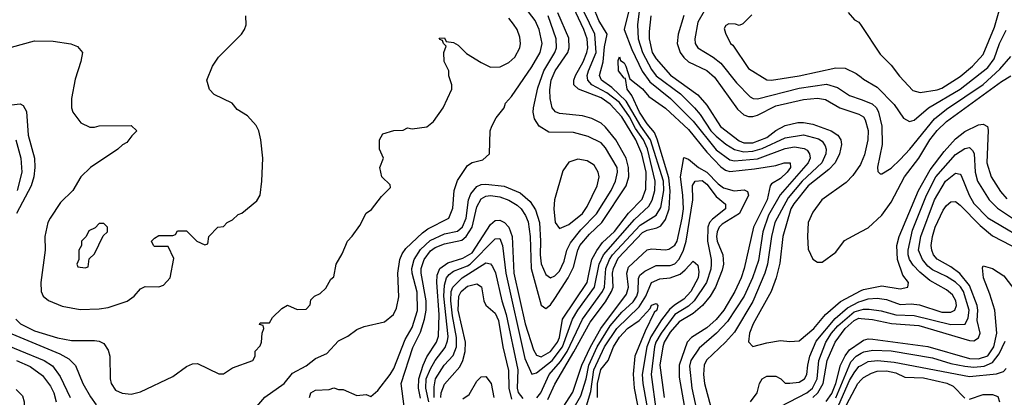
# Model space of a CAD drawing. Header units: inches. Extents: x 1793402 to 1900366, y 320852 to 470679.
# Tile 394 of 604: x 1856345 to 1860622, y 437010 to 438653. Entities that reach past the tile are written whole.
import ezdxf

# ---------------------------------------------------------------- set-up
doc = ezdxf.new("R2010")
doc.units = ezdxf.units.IN
doc.header["$MEASUREMENT"] = 0
doc.layers.add('B8453', color=7, linetype='Continuous')
doc.layers.add('B8463', color=7, linetype='Continuous')

msp = doc.modelspace()

# ---------------------------------------------------------------- linework, layer by layer
at = {"layer": 'B8453', "color": 4}
for points, elevation in [([(1857375.3, 436970), (1857410, 437011), (1857493.2, 437070), (1857530, 437114.8), (1857590, 437146.8), (1857630, 437178.8), (1857679.6, 437200.4), (1857730, 437256), (1857770, 437276), (1857810, 437304.7), (1857842, 437318), (1857930, 437338), (1857968.7, 437370), (1857982, 437398), (1857992.5, 437447.5), (1857987, 437550), (1857996.2, 437610), (1858006.3, 437633.7), (1858022.5, 437657.5), (1858094.1, 437725.9), (1858117.5, 437742.5), (1858209.2, 437790), (1858226.8, 437833.2), (1858232.3, 437910), (1858246.8, 437953.2), (1858290, 438018), (1858310, 438032), (1858356.4, 438043.6), (1858386, 438070), (1858388, 438170), (1858395.3, 438190), (1858414.6, 438225.4), (1858448.7, 438270), (1858455.3, 438290), (1858481.5, 438318.5), (1858570, 438447.3), (1858605.6, 438510), (1858615.1, 438550), (1858601.6, 438610), (1858584.5, 438650), (1858521.6, 438730)], 372), ([(1858086.5, 437006.5), (1858077, 437050), (1858078.3, 437090), (1858097.4, 437150), (1858114.2, 437185.8), (1858154.8, 437250), (1858164, 437276), (1858167.1, 437370), (1858156.5, 437510), (1858158.9, 437541.1), (1858169.7, 437570), (1858204.5, 437595.5), (1858270, 437615.5), (1858310, 437639.1), (1858390, 437761.3), (1858410, 437778.7), (1858430, 437780.3), (1858451, 437771), (1858470.2, 437750), (1858483.9, 437710), (1858492.1, 437550), (1858541.1, 437330), (1858576.2, 437216.2), (1858590, 437193), (1858610, 437185.7), (1858650, 437210.3), (1858681.1, 437250), (1858690, 437270.8), (1858703.1, 437350), (1858809.8, 437510), (1858829.8, 437610), (1858851.2, 437648.8), (1858877, 437683), (1858928.6, 437731.4), (1858989.2, 437810.8), (1859048.3, 437871.7), (1859065, 437915), (1859066.1, 437990), (1859047.5, 438070), (1859020.7, 438130), (1858959.8, 438230), (1858910, 438285.7), (1858870, 438312.8), (1858772.3, 438350), (1858751.6, 438370), (1858752.6, 438390), (1858759.8, 438410), (1858792.8, 438470), (1858808.7, 438510), (1858812.8, 438530), (1858809.8, 438570), (1858795.8, 438610), (1858738.4, 438730)], 356), ([(1858122, 436990), (1858109, 437050), (1858110.8, 437090), (1858130, 437134.9), (1858149.9, 437170.1), (1858193, 437227), (1858203.5, 437256.5), (1858205.5, 437274.5), (1858187.8, 437450), (1858190, 437498), (1858199.1, 437530), (1858210, 437544.9), (1858230, 437558.9), (1858290, 437581.6), (1858301.7, 437590), (1858410, 437699.1), (1858430, 437700.7), (1858442.4, 437670), (1858456.5, 437550), (1858539.3, 437179.3), (1858570, 437111), (1858590, 437116.3), (1858657.2, 437170), (1858702.2, 437230), (1858746.4, 437350), (1858769.8, 437390), (1858841.4, 437490), (1858861.6, 437590), (1858880.8, 437630), (1859015.6, 437784.4), (1859078.1, 437841.8), (1859091.5, 437868.5), (1859103.8, 437910), (1859104.8, 437950), (1859071.5, 438091.5), (1859054.5, 438130), (1859019.8, 438179.8), (1858993.9, 438230), (1858950, 438292.5), (1858895.4, 438335.4), (1858829.6, 438370), (1858812.6, 438390), (1858809.7, 438410), (1858815.3, 438430), (1858848.9, 438510), (1858843.5, 438590), (1858774.1, 438734.1)], 352), ([(1858592, 437008), (1858608.5, 437030), (1858645.1, 437110), (1858693.4, 437166.6), (1858722.6, 437210), (1858790, 437350.4), (1858876.8, 437470), (1858885.1, 437490), (1858891.6, 437570), (1858907, 437610), (1858919.8, 437630), (1859040.8, 437759.2), (1859110, 437802.4), (1859130, 437836), (1859142.3, 437910), (1859141, 437950), (1859085.2, 438130), (1859043.2, 438190), (1858979.1, 438299.1), (1858917.6, 438357.6), (1858871.6, 438390), (1858863.5, 438410), (1858879.8, 438470), (1858885.8, 438534.2), (1858897, 438590), (1858860.4, 438650), (1858835.4, 438710)], 348), ([(1858994.9, 438710), (1858970.4, 438610), (1859003.5, 438523.5), (1859049.4, 438429.4), (1859082.6, 438382.6), (1859172, 438310), (1859270, 438211.7), (1859370, 438086.3), (1859430, 438043.1), (1859450, 438039.6), (1859550, 438047.5), (1859670, 438092.6), (1859710, 438099.6), (1859752.3, 438092.3), (1859764.9, 438084.9), (1859775.8, 438070), (1859778, 438050), (1859770.3, 438030), (1859648.6, 437891.4), (1859596.9, 437803.1), (1859573.2, 437730), (1859554.2, 437605.8), (1859528, 437530), (1859491.5, 437450), (1859419.6, 437340.4), (1859371, 437289), (1859296.4, 437223.6), (1859259.6, 437170), (1859254.7, 437145.3), (1859265.2, 437050), (1859290.3, 436930)], 348), ([(1859036.1, 438690), (1859027.9, 438630), (1859031.3, 438570), (1859050.2, 438510), (1859090, 438435.8), (1859110, 438409), (1859215.3, 438330), (1859275.8, 438270), (1859300.6, 438240.6), (1859346.9, 438170), (1859370, 438146), (1859411.9, 438111.9), (1859450, 438088.9), (1859490, 438078.4), (1859530, 438081.1), (1859570, 438092.3), (1859670, 438138.5), (1859750, 438151.7), (1859815.3, 438135.3), (1859830, 438124.9), (1859843.9, 438103.9), (1859848.4, 438090), (1859847, 438070), (1859828.9, 438030), (1859743.6, 437950), (1859682.4, 437877.6), (1859625.5, 437770), (1859610.2, 437710), (1859593.8, 437590), (1859582, 437550), (1859530, 437427), (1859450, 437294), (1859410.2, 437249.8), (1859328.1, 437171.9), (1859318.4, 437150), (1859315.3, 437110), (1859319.5, 437070), (1859347.5, 436967.5)], 352), ([(1859318, 438690), (1859290, 438642), (1859277.1, 438570), (1859279.3, 438550), (1859290.4, 438530.4), (1859357.3, 438490), (1859390, 438463.8), (1859458.2, 438378.2), (1859517.6, 438317.6), (1859530.4, 438310.4), (1859550, 438308.7), (1859730, 438355.6), (1859850, 438371.8), (1859897.4, 438357.4), (1859950, 438323.8), (1860000, 438305.2)], 368), ([(1859943.6, 438683.6), (1859971.6, 438651.6), (1859990, 438642), (1860000, 438627)], 376), ([(1856310, 438534), (1856410, 438561), (1856490, 438558.8), (1856567.5, 438547.5), (1856596.3, 438536.3), (1856618, 438510), (1856611.1, 438471.1), (1856585.8, 438394.2), (1856570.7, 438310), (1856570.8, 438270), (1856576, 438250), (1856610, 438204.7), (1856650, 438184.7), (1856670, 438184.7), (1856690, 438191.3), (1856830, 438192), (1856854, 438170), (1856831.6, 438148.4), (1856810, 438118), (1856791.1, 438108.9), (1856770.9, 438089.1), (1856652, 438010), (1856611.3, 437970), (1856576, 437910), (1856522.8, 437857.2), (1856477.3, 437790), (1856467.7, 437770), (1856454, 437710), (1856455.5, 437650), (1856436.3, 437510), (1856439.1, 437470), (1856447.7, 437450), (1856470, 437430.7), (1856530, 437406.4), (1856607.2, 437392.8), (1856690, 437394.9), (1856730, 437401.6), (1856812, 437428), (1856842, 437450), (1856870, 437482), (1856890, 437492), (1856950, 437491.3), (1856970, 437498), (1856999, 437530), (1857014.6, 437614.6), (1856990, 437666), (1856930, 437666), (1856926, 437670), (1856918, 437690), (1856930, 437702), (1856950, 437714), (1857010, 437714), (1857022, 437718), (1857030, 437734), (1857070, 437734), (1857114, 437690), (1857150, 437674), (1857162, 437678), (1857166, 437710), (1857206, 437750), (1857230, 437754), (1857246, 437770), (1857270, 437782), (1857294.6, 437805.4), (1857310, 437812), (1857374.8, 437865.2), (1857389, 437890), (1857397.2, 437950), (1857401.2, 438050), (1857393.2, 438130), (1857384, 438170), (1857372.7, 438192.7), (1857334.6, 438234.6), (1857290, 438262), (1857268, 438290), (1857190, 438328), (1857169.1, 438349.1), (1857158, 438390), (1857182, 438450), (1857208.7, 438490), (1857308.7, 438590), (1857322, 438610), (1857328.7, 438630), (1857328, 438670)], 384), ([(1856328.2, 437350), (1856349.2, 437329.2), (1856410, 437299.5), (1856510, 437268.7), (1856570, 437257), (1856670, 437257.6), (1856690, 437254.4), (1856710, 437244), (1856730, 437216), (1856737.1, 437190), (1856738, 437090), (1856742, 437070), (1856762, 437042), (1856790, 437028), (1856830, 437024.4), (1856870, 437034.4), (1857010, 437100.5), (1857070, 437144), (1857096, 437156), (1857116.9, 437156.9), (1857210, 437112), (1857230, 437112), (1857270, 437138), (1857358, 437170), (1857368, 437190), (1857368.4, 437211.6), (1857390, 437234), (1857395.3, 437250), (1857398, 437290), (1857406, 437310), (1857402, 437322), (1857387.3, 437327.3), (1857390, 437334), (1857430, 437334), (1857443.1, 437356.9), (1857483.1, 437396.9), (1857508.9, 437411.1), (1857550, 437392), (1857590, 437394), (1857607.3, 437412.7), (1857610, 437434), (1857626, 437450), (1857650, 437462), (1857674.6, 437485.4), (1857696.4, 437523.6), (1857710, 437534), (1857719, 437590), (1857746, 437634), (1857769, 437690), (1857789.3, 437710.7), (1857822, 437758), (1857849.4, 437810.6), (1857872.9, 437827.1), (1857916.4, 437883.6), (1857956.4, 437923.6), (1857954.6, 437934.6), (1857918, 437970), (1857908.7, 438010), (1857926, 438050), (1857908, 438090), (1857908, 438130), (1857923.1, 438156.9), (1857970, 438171.3), (1858010, 438172), (1858030, 438182), (1858050, 438178), (1858112.9, 438187.1), (1858142, 438210), (1858184, 438270), (1858222, 438350), (1858222, 438370), (1858209.1, 438409.1), (1858208.7, 438430), (1858188.4, 438471.6), (1858188, 438510), (1858198, 438538), (1858186, 438550), (1858182, 438562), (1858170, 438566), (1858167.3, 438572.7), (1858190, 438574), (1858198, 438558), (1858230, 438554), (1858250, 438542), (1858286.4, 438506.4), (1858350, 438466), (1858390, 438446.8), (1858432.1, 438447.9), (1858470, 438466.8), (1858496, 438490), (1858518, 438530), (1858520.9, 438550), (1858517.5, 438577.5), (1858505.2, 438610), (1858490, 438634), (1858470, 438659)], 376), ([(1857604, 437010), (1857609.2, 437030), (1857630, 437041), (1857690, 437044.7), (1857710, 437051), (1857730, 437044.7), (1857750, 437044.7), (1857810, 437018), (1857850, 437022), (1857870, 437014), (1857900.4, 437039.6), (1857954.5, 437110), (1857970, 437136), (1858018.9, 437261.1), (1858050, 437314), (1858072.5, 437387.5), (1858072, 437468), (1858049.7, 437550.3), (1858048.5, 437570), (1858058.5, 437610), (1858086.4, 437653.6), (1858127.7, 437692.3), (1858190, 437720.8), (1858246.6, 437733.4), (1858268.8, 437751.2), (1858284.5, 437790), (1858294.5, 437870), (1858304.6, 437895.4), (1858330, 437926.7), (1858350, 437935.3), (1858370, 437937.4), (1858449.1, 437929.1), (1858519.4, 437899.4), (1858562.5, 437862.5), (1858585.8, 437825.8), (1858602.7, 437770), (1858607.7, 437690), (1858605.2, 437630), (1858610, 437591.3), (1858630, 437544), (1858650, 437530.7), (1858670, 437538), (1858690, 437559.1), (1858710, 437602.8), (1858722, 437650), (1858737.3, 437682.7), (1858781.7, 437738.3), (1858850, 437808.4), (1858913.7, 437910), (1858932.6, 437950), (1858942, 437990), (1858939.7, 438010), (1858890, 438095.1), (1858870, 438117), (1858814.8, 438145.2), (1858750, 438162), (1858643.9, 438163.9), (1858601.2, 438190), (1858581.3, 438221.3), (1858575.6, 438250), (1858576.9, 438270), (1858595.9, 438355.9), (1858622.3, 438430), (1858669.7, 438510), (1858676.9, 438530), (1858675.4, 438570), (1858639.8, 438670)], 368), ([(1858015.6, 436970), (1858001.7, 437070), (1858052.8, 437227.2), (1858086.2, 437293.8), (1858103.7, 437350), (1858111.3, 437390), (1858110.6, 437430), (1858088.9, 437550), (1858088.9, 437570), (1858102.2, 437610), (1858130, 437647.6), (1858150, 437661.3), (1858190, 437677.6), (1858265.8, 437694.2), (1858284.8, 437710), (1858309.8, 437750), (1858330, 437838.8), (1858350, 437874), (1858370, 437884.6), (1858390, 437887.7), (1858430, 437882), (1858470, 437867.9), (1858506, 437846), (1858522.6, 437830), (1858541.7, 437801.7), (1858553.6, 437773.6), (1858562.2, 437710), (1858566.2, 437570), (1858610, 437411), (1858630, 437396.3), (1858650, 437413), (1858670, 437439.5), (1858727.4, 437530), (1858750, 437576.3), (1858768.7, 437650), (1858778, 437670), (1858819.6, 437720.5), (1858873.1, 437770), (1858979.7, 437930), (1858990.9, 437970), (1858989.8, 438010), (1858979.8, 438050), (1858933.7, 438130), (1858890, 438185.6), (1858870, 438202.4), (1858830, 438222.4), (1858790, 438234.7), (1858690, 438244.2), (1858672.7, 438252.7), (1858658.4, 438270), (1858649.7, 438309.7), (1858647.4, 438347.4), (1858653.3, 438390), (1858671, 438430), (1858726, 438510), (1858732, 438530), (1858730, 438572.7), (1858682.5, 438682.5)], 364), ([(1859087, 438670), (1859079.2, 438600.8), (1859079.6, 438570), (1859092.9, 438510), (1859110, 438483.1), (1859171.9, 438411.9), (1859290, 438326.7), (1859330, 438280.4), (1859388.6, 438188.6), (1859470, 438126.5), (1859490, 438117.3), (1859530, 438117.6), (1859590, 438140.7), (1859630, 438171.4), (1859670, 438192.6), (1859725.5, 438205.5), (1859750, 438206.3), (1859790, 438198), (1859869.2, 438169.2), (1859899.3, 438150), (1859912, 438130), (1859914.6, 438110), (1859906, 438070), (1859887.2, 438030), (1859858.9, 438001.1), (1859770, 437929.8), (1859707.6, 437852.4), (1859694.7, 437830), (1859660.2, 437710), (1859646.4, 437593.6), (1859630.3, 437530), (1859608.7, 437470), (1859530.4, 437330), (1859515.5, 437290), (1859511, 437251), (1859530, 437231.3), (1859590, 437248), (1859650, 437258), (1859690, 437253.4), (1859730, 437256.3), (1859795.1, 437310), (1859844.7, 437370), (1859910, 437427.2), (1860000, 437474.4)], 356), ([(1859229.1, 438670.9), (1859205.3, 438590), (1859201.3, 438550), (1859214.4, 438510), (1859230, 438488.4), (1859250.7, 438470), (1859330, 438432), (1859363.4, 438403.4), (1859463.4, 438263.4), (1859490, 438238.4), (1859510, 438232.2), (1859530, 438232.2), (1859550, 438237.6), (1859630, 438277.7), (1859750, 438305.2), (1859810, 438311.7), (1859845.1, 438305.1), (1859907.3, 438270), (1859990, 438242), (1860000, 438236.2)], 364), ([(1859525.4, 438674.6), (1859485.4, 438634.6), (1859470, 438628), (1859453.6, 438633.6), (1859425.4, 438634.6), (1859412, 438628), (1859405.4, 438614.6), (1859410, 438594), (1859432, 438550), (1859442, 438542), (1859510, 438441), (1859590, 438390.7), (1859610, 438390.5), (1859730, 438408.9), (1859890, 438443.8), (1859930, 438442), (1859978.8, 438418.8), (1860000, 438402.5)], 372), ([(1858638.7, 437001.3), (1858670, 437068.2), (1858752.4, 437207.6), (1858822.2, 437337.8), (1858890, 437425.5), (1858915.2, 437470), (1858922.2, 437490), (1858920.2, 437550), (1858923.9, 437570), (1858944.3, 437615.7), (1859050, 437727.6), (1859070, 437738), (1859112.7, 437747.3), (1859130, 437756.9), (1859150, 437783.8), (1859166.5, 437830), (1859171.1, 437908.9), (1859165.2, 437965.2), (1859113.7, 438133.7), (1859101.9, 438161.9), (1859070, 438199.8), (1859037.2, 438250), (1859003.5, 438323.5), (1858984.2, 438350), (1858976.4, 438396.4), (1858970, 438398), (1858946.6, 438430), (1858944.7, 438475.3), (1858950, 438491.3), (1858955.3, 438475.3), (1858970, 438464.7), (1858977.3, 438450), (1858995.3, 438395.3), (1859050, 438352.4), (1859078.3, 438318.3), (1859150, 438268.7), (1859250, 438174.6), (1859330, 438077.3), (1859390, 438013.4), (1859410, 437997.7), (1859430, 437992.4), (1859536.5, 438003.5), (1859630, 438018), (1859666, 438030), (1859691, 438030), (1859693, 438010), (1859678, 437990), (1859650, 437962), (1859610, 437938.4), (1859604.2, 437930), (1859591.3, 437870), (1859532.9, 437750), (1859491.6, 437570), (1859478.9, 437530), (1859451.6, 437470), (1859404, 437390), (1859370, 437348.2), (1859330, 437312.6), (1859263.1, 437270), (1859244.2, 437250), (1859209.2, 437150), (1859210, 437098), (1859236.1, 436950)], 344), ([(1856310, 438282.4), (1856347.5, 438287.5), (1856359.9, 438279.9), (1856374.2, 438254.2), (1856381.7, 438150), (1856408.8, 438050), (1856410.3, 438010.3), (1856406.3, 437970), (1856394.6, 437930), (1856331.7, 437810)], 376), ([(1856328.2, 438130), (1856350.2, 438050.2), (1856354.6, 437990), (1856334, 437910)], 372), ([(1858677, 436923), (1858747.4, 437032.6), (1858786.2, 437150), (1858823.9, 437230), (1858869.1, 437310), (1858981.1, 437458.9), (1858989.8, 437490), (1858981.8, 437550), (1858990, 437575.8), (1859070, 437651.7), (1859090, 437655.6), (1859150, 437652), (1859165.1, 437654.9), (1859190, 437672.4), (1859201, 437690), (1859223.2, 437790), (1859227.6, 437830), (1859226, 437890), (1859215.9, 437970), (1859230, 438054), (1859250, 438045.5), (1859294, 438010), (1859330, 437990.2), (1859378.6, 437938.6), (1859401.9, 437921.8), (1859449, 437909), (1859492.5, 437912.5), (1859505.8, 437905.8), (1859510.3, 437890.3), (1859471.5, 437810), (1859396.8, 437763.2), (1859383.6, 437750), (1859374, 437730), (1859371.5, 437710), (1859375.2, 437690), (1859398.9, 437630), (1859402, 437590), (1859396.4, 437563.6), (1859367.6, 437490), (1859344.6, 437450), (1859310.3, 437410), (1859270, 437374.5), (1859210, 437339.1), (1859170, 437293.7), (1859144.7, 437250), (1859138.2, 437230), (1859126.2, 437150), (1859144, 437010)], 336), ([(1860000, 438030.4), (1859996.9, 438023.1), (1859964.2, 437975.8), (1859935.1, 437944.9), (1859828.5, 437870), (1859790, 437815.1), (1859770.4, 437770), (1859766.7, 437710), (1859770, 437654), (1859790, 437611.3), (1859810, 437598), (1859830, 437598), (1859890, 437641), (1859927.2, 437692.8), (1860000, 437731.1)], 364), ([(1858709.7, 436890), (1858782.6, 437017.4), (1858806.2, 437090), (1858817.7, 437150), (1858853.8, 437230), (1858910, 437320.8), (1858960, 437380), (1859010, 437426.3), (1859025.3, 437450), (1859031.8, 437470), (1859032.6, 437527.4), (1859039.1, 437540.9), (1859060.9, 437559.1), (1859110, 437583.1), (1859170, 437584.2), (1859190, 437590.4), (1859210, 437610.5), (1859229, 437651), (1859240.3, 437690), (1859268.5, 437870), (1859268, 437932), (1859279, 437950), (1859310, 437953.1), (1859330, 437938), (1859370, 437883.8), (1859410.7, 437850), (1859410.6, 437830), (1859354.4, 437785.6), (1859341.7, 437770), (1859333.8, 437750), (1859332.3, 437690), (1859348.9, 437610), (1859348.9, 437590), (1859347, 437567), (1859328.1, 437510), (1859275.2, 437430), (1859250, 437406.2), (1859190, 437370.8), (1859131.1, 437290), (1859108.5, 437250), (1859102.3, 437230), (1859087.2, 437110), (1859110, 436946.8)], 332), ([(1858145.6, 437010), (1858144.8, 437055.2), (1858150.9, 437090), (1858188.3, 437150), (1858228, 437192), (1858242, 437230), (1858242.9, 437270), (1858224.5, 437364.5), (1858217.3, 437430), (1858219.4, 437470), (1858226.6, 437490), (1858266.3, 437530), (1858370, 437594.9), (1858390, 437590.6), (1858398.9, 437578.9), (1858412.3, 437552.3), (1858438.9, 437430), (1858458.8, 437370), (1858508.2, 437130), (1858505.4, 437050), (1858510, 437030.8), (1858530, 437005.5)], 348), ([(1858806.4, 436973.6), (1858825.1, 437034.9), (1858839.2, 437130), (1858885.8, 437230), (1858938.4, 437310), (1859036.3, 437403.7), (1859064.8, 437450), (1859090, 437510.3), (1859125.8, 437525.8), (1859170, 437530.2), (1859213.5, 437546.5), (1859235.9, 437564.1), (1859270, 437602.8), (1859290, 437584.7), (1859295.4, 437555.4), (1859292.6, 437530), (1859259.6, 437470), (1859230, 437436.9), (1859188.5, 437411.5), (1859167.6, 437392.4), (1859132.3, 437347.7), (1859086.9, 437273.1), (1859069.3, 437230), (1859048.3, 437110), (1859051.2, 437070), (1859080.7, 436910)], 328), ([(1858174.8, 437010), (1858175.9, 437030), (1858190, 437068.2), (1858256.9, 437143.1), (1858270, 437170.7), (1858280.7, 437210), (1858281.1, 437250), (1858250, 437388.7), (1858252.3, 437450), (1858262.6, 437470), (1858290, 437493.1), (1858330, 437503.7), (1858351.5, 437491.5), (1858360.9, 437430), (1858370, 437410.6), (1858410, 437376.4), (1858425.1, 437345.1), (1858443.5, 437230), (1858467.5, 437127.5), (1858469.4, 437049.4), (1858481.6, 437001.6)], 344), ([(1858855, 437010), (1858855, 437070), (1858868.9, 437131.1), (1858901.7, 437170), (1858924.8, 437230), (1858950, 437271.8), (1858985.1, 437310), (1859035.8, 437344.2), (1859083.5, 437396.5), (1859090, 437410.4), (1859110, 437418.8), (1859117.3, 437410), (1859112.4, 437390), (1859101.4, 437378.6), (1859061.8, 437298.2), (1859016.5, 437190), (1859009.1, 437110.9), (1859013.6, 437050), (1859042.2, 436910)], 324), ([(1859519, 436990), (1859548.7, 437030), (1859558, 437070), (1859570, 437091.3), (1859590, 437102), (1859630, 437102), (1859651.1, 437091.1), (1859670, 437072), (1859690, 437071.3), (1859730, 437076.3), (1859754.5, 437090), (1859764.5, 437110), (1859767.6, 437150), (1859777.7, 437190), (1859805.1, 437254.9), (1859886.6, 437353.4), (1859941, 437399), (1859990, 437425.4), (1860000, 437428.9)], 352), ([(1859649.8, 436970.2), (1859764.2, 437030), (1859788.3, 437050), (1859808.9, 437090), (1859816.5, 437170), (1859846.6, 437250), (1859871.8, 437290), (1859899, 437321), (1859970, 437381.4), (1860000, 437390.8)], 348), ([(1859789.8, 437010), (1859812.4, 437030), (1859835.6, 437070), (1859852.3, 437170), (1859886.8, 437250), (1859931, 437310), (1859970, 437344.9), (1859990, 437354), (1860000, 437353.2)], 344), ([(1856293.9, 437293.9), (1856519.1, 437199.1), (1856558, 437178), (1856588, 437148), (1856619.1, 437070), (1856652.8, 437012.8), (1856678, 436978)], 372), ([(1856238, 437258), (1856451.1, 437171.1), (1856487.9, 437147.9), (1856521.1, 437101.1), (1856564.9, 437010)], 368), ([(1859847.6, 436992.4), (1859872.9, 437027.1), (1859889.9, 437070), (1859910.5, 437149.5), (1859930, 437190.3), (1859950, 437217.3), (1860000, 437251.4)], 336), ([(1859890, 437007.6), (1859955.5, 437164.5), (1859978, 437190), (1860000, 437201.9)], 332), ([(1856330.8, 437170), (1856390, 437144.2), (1856444.8, 437104.8), (1856479, 437059), (1856492.9, 437030), (1856503.6, 436990)], 364), ([(1859902.3, 436977.7), (1859950, 437083.7), (1859970, 437117), (1859990, 437143.7), (1860000, 437149.3)], 328), ([(1858270, 437004), (1858298, 437022), (1858330, 437080.5), (1858350, 437098.8), (1858370, 437100.7), (1858392.7, 437070), (1858404.2, 437010)], 336), ([(1859924.3, 436955.7), (1859984.8, 437070), (1860000, 437086)], 324), ([(1856330, 437044.4), (1856357.1, 437017.1), (1856365.3, 436990), (1856363.7, 436950), (1856350, 436904), (1856327.3, 436870)], 356)]:
    msp.add_lwpolyline(points, dxfattribs=dict(at, elevation=elevation))
for points, elevation in [([(1858770, 438046), (1858730, 438033.2), (1858704.5, 437995.5), (1858667.3, 437870), (1858664.9, 437830), (1858670.7, 437770.7), (1858690, 437744.7), (1858730, 437762), (1858789.5, 437810), (1858810, 437840.7), (1858854, 437930), (1858862, 437970), (1858858, 437990), (1858840.7, 438020.7), (1858810, 438039.3)], 372), ([(1856710, 437766), (1856690, 437766), (1856672.7, 437747.3), (1856645.4, 437734.6), (1856634, 437710), (1856614, 437690), (1856614, 437670), (1856602, 437650), (1856602, 437610), (1856594, 437590), (1856598, 437578), (1856630, 437574), (1856642, 437578), (1856647.3, 437612.7), (1856670, 437634), (1856707.3, 437712.7), (1856726, 437730), (1856726, 437750)], 388)]:
    msp.add_lwpolyline(points, close=True, dxfattribs=dict(at, elevation=elevation))
at = {"layer": 'B8463', "color": 4}
for points, elevation in [([(1860000, 438627), (1860082.8, 438502.8), (1860130, 438454.8), (1860166.6, 438406.6), (1860224.7, 438344.7), (1860256.8, 438336.8), (1860330, 438347.4), (1860350, 438355.3), (1860430, 438406), (1860484.2, 438450), (1860530, 438501.6), (1860579.6, 438620.4), (1860621.3, 438770)], 376), ([(1860000, 438402.5), (1860010, 438394.8), (1860070, 438359.1), (1860143.4, 438283.4), (1860184.1, 438224.1), (1860210, 438210.7), (1860230, 438216.3), (1860292.3, 438270), (1860430, 438350.3), (1860550, 438445.3), (1860577.5, 438482.5), (1860600.4, 438550), (1860630, 438607.3)], 372), ([(1860000, 438305.2), (1860047.6, 438287.6), (1860066, 438270), (1860075.8, 438250), (1860090.4, 438190), (1860090.5, 438110), (1860071.3, 438011.3), (1860072, 437992), (1860082, 437982), (1860090, 437982), (1860130, 438006.8), (1860170, 438044.9), (1860212, 438090), (1860318.3, 438221.7), (1860370, 438263.6), (1860530, 438371.6), (1860602.6, 438437.4), (1860650, 438493.4)], 368), ([(1860000, 437731.1), (1860030, 437746.8), (1860090, 437802), (1860130, 437859.1), (1860188.3, 437970), (1860250, 438050.3), (1860298, 438130), (1860330, 438170.3), (1860371.2, 438210), (1860610, 438383.7), (1860650, 438408.5)], 364), ([(1860000, 438236.2), (1860010.2, 438230.2), (1860018, 438218), (1860030.2, 438170.2), (1860028.9, 438130), (1860015.1, 438064.9), (1860000, 438030.4)], 364), ([(1860000, 437474.4), (1860010, 437479.6), (1860090, 437494.9), (1860170, 437482), (1860202, 437490), (1860205.2, 437510), (1860181.1, 437541.1), (1860157.7, 437610), (1860155.1, 437670), (1860165.7, 437710), (1860248.7, 437910), (1860300, 438000), (1860360, 438080), (1860410, 438135.3), (1860450, 438166), (1860510, 438195.8), (1860530, 438199.1), (1860548, 438188), (1860551.9, 438171.9), (1860546.3, 438030), (1860565.3, 437970), (1860605.4, 437905.4), (1860633.3, 437873.3)], 356), ([(1860000, 437428.9), (1860030, 437439.1), (1860070, 437440.9), (1860110, 437435.6), (1860170, 437414.3), (1860216.5, 437416.5), (1860252.6, 437412.6), (1860350, 437380.2), (1860390, 437380.3), (1860406.6, 437390), (1860414.7, 437410), (1860411.1, 437430), (1860396.5, 437456.5), (1860370, 437478), (1860297.8, 437517.8), (1860254.6, 437554.6), (1860225.5, 437585.5), (1860209.8, 437609.8), (1860203.5, 437630), (1860203.5, 437650), (1860223.3, 437736.7), (1860283.5, 437890), (1860323.9, 437970), (1860410, 438067), (1860450, 438092.4), (1860470, 438096.3), (1860484.1, 438084.1), (1860490.3, 438070.3), (1860494.6, 437990), (1860505.3, 437950), (1860556.4, 437870), (1860592.4, 437832.4), (1860670, 437780.3)], 352), ([(1860000, 437390.8), (1860010, 437394), (1860034.3, 437394.3), (1860087.1, 437387.1), (1860150, 437369.2), (1860230, 437366.2), (1860390, 437326.7), (1860451.2, 437328.8), (1860464.6, 437355.4), (1860468.6, 437390), (1860444.8, 437470), (1860431.2, 437491.2), (1860410, 437511.1), (1860370, 437536.4), (1860310, 437564.8), (1860290, 437580.5), (1860265.7, 437610), (1860248.6, 437650), (1860259.8, 437710), (1860318, 437870), (1860366.3, 437950), (1860410, 437985.5), (1860430, 437980.7), (1860434.6, 437974.6), (1860468.9, 437890), (1860490, 437853), (1860550, 437790.4), (1860751.9, 437671.9)], 348), ([(1860000, 437353.2), (1860049.3, 437349.3), (1860131.1, 437331.1), (1860250, 437322.2), (1860470, 437256.9), (1860490, 437256.5), (1860510, 437268.4), (1860516.4, 437290), (1860503.7, 437343.7), (1860507.1, 437390), (1860504.1, 437410), (1860470, 437496.3), (1860428.4, 437548.4), (1860390, 437577.7), (1860330, 437611.8), (1860313.6, 437630), (1860306.6, 437650), (1860304, 437670), (1860309.7, 437709.7), (1860321.7, 437750), (1860356, 437824), (1860370, 437844), (1860390, 437860.7), (1860410, 437862), (1860430, 437846.4), (1860517.4, 437757.4), (1860570, 437713.4), (1860690.5, 437650)], 344), ([(1860000, 437251.4), (1860010, 437258.3), (1860030, 437264), (1860050, 437262.7), (1860290, 437231.3), (1860470, 437179.8), (1860510, 437177.1), (1860550, 437191.3), (1860575.9, 437230), (1860589, 437290), (1860579.8, 437390), (1860559.1, 437459.1), (1860531.5, 437530), (1860526.3, 437573.7), (1860530, 437582), (1860570, 437570.4), (1860619.1, 437539.1), (1860671.8, 437470)], 336), ([(1860000, 437201.9), (1860011.8, 437208.2), (1860050, 437215.2), (1860130, 437212.2), (1860310, 437181.5), (1860390, 437158), (1860450, 437146.2), (1860490, 437142), (1860534.9, 437145.1), (1860570, 437162.3), (1860599.9, 437200.1), (1860625.3, 437254.7)], 332), ([(1860000, 437149.3), (1860030, 437166.3), (1860070.2, 437170.2), (1860143.6, 437163.6), (1860470, 437100.9), (1860587.1, 437112.9), (1860617.5, 437122.5), (1860630, 437136)], 328), ([(1860000, 437086), (1860010, 437096.5), (1860044.4, 437115.6), (1860070, 437123.6), (1860110, 437125.8), (1860150, 437116.1), (1860190, 437097.4), (1860270, 437094.9), (1860372.1, 437072.1), (1860399.4, 437059.4), (1860450, 437007.3)], 324), ([(1860470, 437002), (1860530, 437022), (1860570, 437022.4), (1860593.8, 437013.8), (1860600.5, 436990)], 324)]:
    msp.add_lwpolyline(points, dxfattribs=dict(at, elevation=elevation))

doc.saveas('drawing.dxf')
